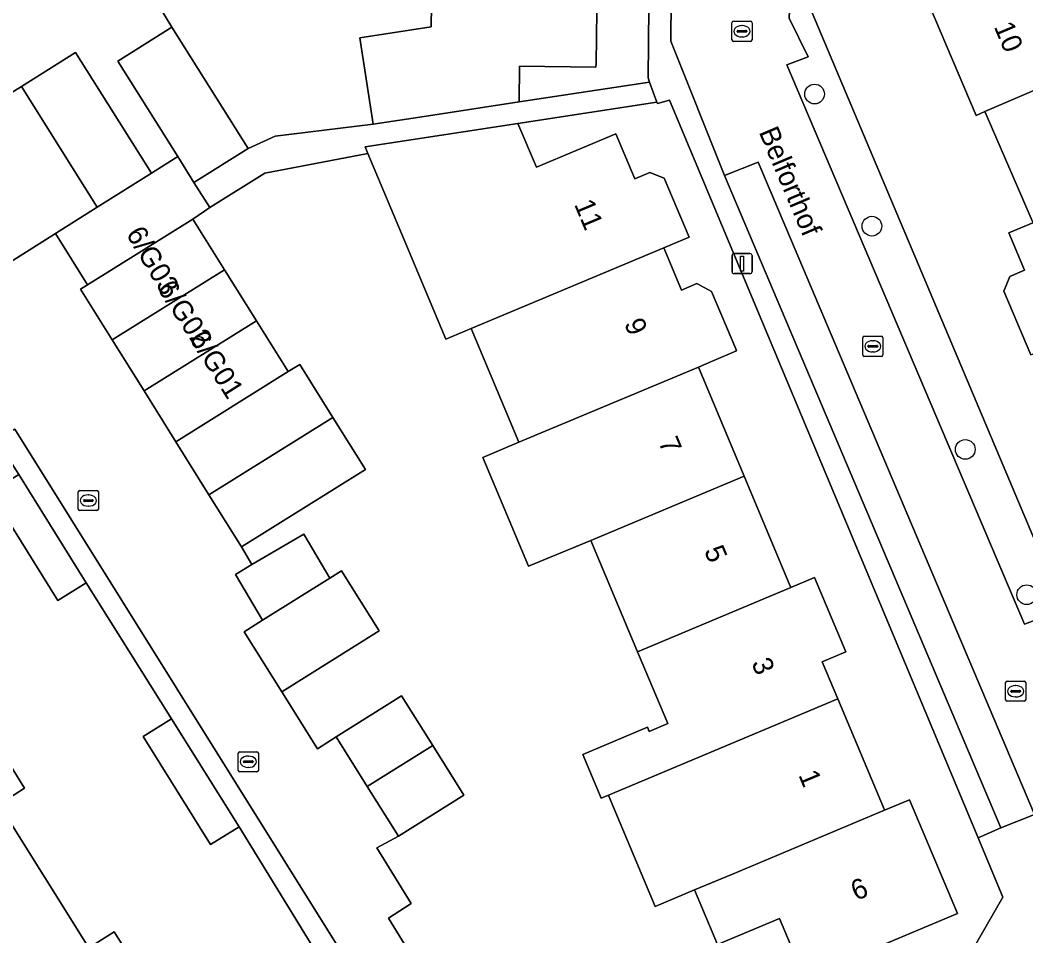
# Model space of a CAD drawing. Extents: x 157767 to 159172, y 387839 to 389425.
# Drawn here: x 158792.99 to 158842.93, y 388191.62 to 388237.1 of the extents above; entities that cross this region are included whole.
import ezdxf

# ---------------------------------------------------------------- set-up
doc = ezdxf.new("R2010")
doc.units = 0
for name, color, linetype in [('IMGEO_Boom', 7, 'Continuous'), ('IMGEO_Erf', 7, 'Continuous'), ('IMGEO_Kolk', 7, 'Continuous'), ('IMGEO_Lichtmast', 7, 'Continuous'), ('IMGEO_Openbare_ruimte_label', 7, 'Continuous'), ('IMGEO_Pand', 7, 'Continuous'), ('IMGEO_Pand_nummerreeks', 7, 'Continuous'), ('IMGEO_Parkeervlak_open', 7, 'Continuous'), ('IMGEO_Rijbaan_lokaal_open', 7, 'Continuous'), ('IMGEO_Voetpad_open', 7, 'Continuous')]:
    doc.layers.add(name, color=color, linetype=linetype)

msp = doc.modelspace()

# ---------------------------------------------------------------- linework, layer by layer
at = {"layer": 'IMGEO_Boom'}
for centre in [(158832.441, 388233.432), (158835.288, 388226.869), (158839.924, 388215.778), (158842.972, 388208.566)]:
    msp.add_circle(centre, 0.489, dxfattribs=at)
at = {"layer": 'IMGEO_Erf'}
for points in [[(158821.645, 388238.9), (158821.591, 388234.94), (158821.588, 388234.764), (158817.789, 388234.816), (158817.78, 388233.037), (158824.249, 388234.025), (158824.173, 388234.235), (158824.326, 388250)], [(158797.904, 388241.089), (158800.533, 388236.755), (158804.313, 388230.731), (158805.657, 388231.333), (158810.524, 388231.928), (158809.867, 388236.229), (158813.406, 388236.771), (158813.462, 388240.911)], [(158843.244, 388227.132), (158842.731, 388228.321), (158841.274, 388231.694), (158840.962, 388232.417), (158840.901, 388232.557), (158840.46, 388232.368), (158838.118, 388237.903)], [(158832.325, 388237.462), (158846.775, 388203.207)], [(158787.986, 388222.228), (158794.745, 388226.501), (158796.826, 388227.81), (158793.064, 388233.805), (158792.277, 388233.324)], [(158840.197, 388190.78), (158841.796, 388193.537), (158840.562, 388196.486), (158825.238, 388233.12), (158824.636, 388232.959), (158824.614, 388233.02), (158817.714, 388231.965), (158818.626, 388229.792), (158822.581, 388231.452), (158823.517, 388229.22), (158824.255, 388229.53), (158824.976, 388229.258), (158826.211, 388226.316), (158824.955, 388225.794), (158825.835, 388223.698), (158826.591, 388224.015), (158827.331, 388223.621), (158828.524, 388220.777), (158828.569, 388220.67), (158827.325, 388220.148), (158826.67, 388219.873), (158828.944, 388214.455), (158831.204, 388209.071), (158831.267, 388208.922), (158832.441, 388209.415), (158833.989, 388205.724), (158832.824, 388205.235), (158833.597, 388203.393), (158835.859, 388198.002), (158835.918, 388197.861), (158837.158, 388198.381), (158839.531, 388192.726), (158831.94, 388189.54), (158830.706, 388192.482), (158827.618, 388191.186), (158826.477, 388193.907), (158824.523, 388193.087), (158822.224, 388198.564), (158822.204, 388198.612), (158821.844, 388198.461), (158820.932, 388200.635), (158824.141, 388201.981), (158824.226, 388201.778), (158825.15, 388202.166), (158823.656, 388205.726), (158821.334, 388211.259), (158818.237, 388209.981), (158815.97, 388215.384), (158817.758, 388216.134), (158815.386, 388221.785), (158814.134, 388221.265), (158812.198, 388225.873), (158810.263, 388230.478), (158805.145, 388229.508), (158802.419, 388227.788), (158801.572, 388227.223), (158803.148, 388224.697), (158804.725, 388222.17), (158806.301, 388219.644), (158806.879, 388220.004), (158808.524, 388217.367), (158810.135, 388214.785), (158803.978, 388210.944), (158804.504, 388210.058), (158807.083, 388211.58), (158808.376, 388209.389), (158808.957, 388209.752), (158810.827, 388206.769), (158805.989, 388203.735), (158807.756, 388200.915), (158808.689, 388201.511), (158811.933, 388203.545), (158813.479, 388201.079), (158815.023, 388198.615), (158811.779, 388196.581), (158810.7, 388195.994), (158812.416, 388193.229), (158811.285, 388192.507), (158814.327, 388187.554)], [(158843.184, 388220.474), (158841.844, 388223.64), (158842.142, 388224.375), (158842.868, 388224.682), (158842.086, 388226.531), (158843.286, 388227.035)], [(158799.586, 388167.503), (158811.429, 388174.954), (158815.858, 388177.741), (158811.5, 388184.707), (158810.03, 388183.785), (158806.679, 388189.13), (158808.15, 388190.052), (158803.865, 388197.034), (158802.451, 388196.151), (158799.096, 388201.525), (158800.51, 388202.408), (158796.279, 388209.161), (158794.865, 388208.278), (158791.51, 388213.652), (158792.924, 388214.535), (158791.842, 388216.226), (158790.68, 388218.041), (158788.543, 388216.76), (158783.927, 388213.879), (158785.624, 388211.162), (158784.322, 388210.346), (158788.799, 388203.206), (158790.058, 388203.995)], [(158790.058, 388203.995), (158791.638, 388201.474), (158793.218, 388198.953), (158791.939, 388198.151), (158796.404, 388191.03), (158797.67, 388191.824), (158799.282, 388189.252)]]:
    msp.add_lwpolyline(points, dxfattribs=at)
at = {"layer": 'IMGEO_Kolk'}
for p, q in [((158828.335, 388236.122), (158828.335, 388236.974)), ((158828.41, 388237.048), (158829.262, 388237.048)), ((158828.823, 388236.828), (158828.848, 388236.828)), ((158829.336, 388236.974), (158829.336, 388236.122)), ((158828.594, 388236.542), (158828.594, 388236.554)), ((158829.032, 388236.505), (158828.634, 388236.505)), ((158828.637, 388236.591), (158829.035, 388236.591)), ((158828.846, 388236.268), (158828.821, 388236.268)), ((158829.078, 388236.554), (158829.078, 388236.542)), ((158829.262, 388236.048), (158828.41, 388236.048)), ((158834.833, 388220.476), (158834.833, 388221.328)), ((158834.908, 388221.402), (158835.76, 388221.402)), ((158835.834, 388221.328), (158835.834, 388220.476)), ((158835.092, 388220.896), (158835.092, 388220.908)), ((158835.53, 388220.859), (158835.132, 388220.859)), ((158835.135, 388220.945), (158835.533, 388220.945)), ((158835.321, 388221.182), (158835.346, 388221.182)), ((158835.576, 388220.908), (158835.576, 388220.896)), ((158835.76, 388220.402), (158834.908, 388220.402)), ((158835.344, 388220.622), (158835.319, 388220.622)), ((158795.881, 388212.816), (158795.881, 388213.668)), ((158795.956, 388213.742), (158796.808, 388213.742)), ((158796.183, 388213.285), (158796.581, 388213.285)), ((158796.369, 388213.522), (158796.394, 388213.522)), ((158796.882, 388213.668), (158796.882, 388212.816)), ((158796.14, 388213.236), (158796.14, 388213.248)), ((158796.578, 388213.199), (158796.18, 388213.199)), ((158796.392, 388212.962), (158796.367, 388212.962)), ((158796.624, 388213.248), (158796.624, 388213.236)), ((158796.808, 388212.742), (158795.956, 388212.742)), ((158841.924, 388203.345), (158841.924, 388204.197)), ((158841.999, 388204.271), (158842.851, 388204.271)), ((158842.226, 388203.814), (158842.624, 388203.814)), ((158842.412, 388204.051), (158842.437, 388204.051)), ((158842.925, 388204.197), (158842.925, 388203.345)), ((158842.183, 388203.765), (158842.183, 388203.777)), ((158842.621, 388203.728), (158842.223, 388203.728)), ((158842.435, 388203.491), (158842.41, 388203.491)), ((158842.667, 388203.777), (158842.667, 388203.765)), ((158842.851, 388203.271), (158841.999, 388203.271)), ((158803.823, 388199.842), (158803.823, 388200.694)), ((158803.898, 388200.768), (158804.75, 388200.768)), ((158804.125, 388200.311), (158804.523, 388200.311)), ((158804.311, 388200.548), (158804.336, 388200.548)), ((158804.824, 388200.694), (158804.824, 388199.842)), ((158804.082, 388200.262), (158804.082, 388200.274)), ((158804.52, 388200.225), (158804.122, 388200.225)), ((158804.334, 388199.988), (158804.309, 388199.988)), ((158804.566, 388200.274), (158804.566, 388200.262)), ((158804.75, 388199.768), (158803.898, 388199.768))]:
    msp.add_line(p, q, dxfattribs=at)
for points in [[(158828.335, 388236.122), (158828.335, 388236.974)], [(158828.41, 388237.048), (158829.262, 388237.048)], [(158829.336, 388236.974), (158829.336, 388236.122)], [(158829.262, 388236.048), (158828.41, 388236.048)], [(158834.833, 388220.476), (158834.833, 388221.328)], [(158834.908, 388221.402), (158835.76, 388221.402)], [(158835.834, 388221.328), (158835.834, 388220.476)], [(158835.76, 388220.402), (158834.908, 388220.402)], [(158795.881, 388212.816), (158795.881, 388213.668)], [(158795.956, 388213.742), (158796.808, 388213.742)], [(158796.882, 388213.668), (158796.882, 388212.816)], [(158796.808, 388212.742), (158795.956, 388212.742)], [(158841.924, 388203.345), (158841.924, 388204.197)], [(158841.999, 388204.271), (158842.851, 388204.271)], [(158842.925, 388204.197), (158842.925, 388203.345)], [(158842.851, 388203.271), (158841.999, 388203.271)], [(158803.823, 388199.842), (158803.823, 388200.694)], [(158803.898, 388200.768), (158804.75, 388200.768)], [(158804.824, 388200.694), (158804.824, 388199.842)], [(158804.75, 388199.768), (158803.898, 388199.768)]]:
    msp.add_lwpolyline(points, dxfattribs=at)
for centre, radius, start, end in [((158828.412, 388236.972), 0.0765, 91.552, 178.448), ((158828.412, 388236.972), 0.0765, 91.552, 178.448), ((158829.26, 388236.972), 0.0765, 1.552, 88.448), ((158829.26, 388236.972), 0.0765, 1.552, 88.448), ((158828.634, 388236.551), 0.0403, 85.8775, 175.7526), ((158828.631, 388236.541), 0.0366, 178.938, 274.7102), ((158829.035, 388236.548), 0.043, 264.8664, 352.4533), ((158829.039, 388236.553), 0.0386, 1.7309, 96.639), ((158828.412, 388236.124), 0.0765, 181.552, 268.448), ((158828.412, 388236.124), 0.0765, 181.552, 268.448), ((158829.26, 388236.124), 0.0765, 271.552, 358.448), ((158829.26, 388236.124), 0.0765, 271.552, 358.448), ((158834.91, 388221.326), 0.0765, 91.552, 178.448), ((158834.91, 388221.326), 0.0765, 91.552, 178.448), ((158835.758, 388221.326), 0.0765, 1.552, 88.448), ((158835.758, 388221.326), 0.0765, 1.552, 88.448), ((158835.132, 388220.905), 0.0403, 85.8775, 175.7526), ((158835.129, 388220.895), 0.0366, 178.938, 274.7102), ((158835.533, 388220.902), 0.043, 264.8664, 352.4533), ((158835.537, 388220.907), 0.0386, 1.7309, 96.639), ((158834.91, 388220.478), 0.0765, 181.552, 268.448), ((158834.91, 388220.478), 0.0765, 181.552, 268.448), ((158835.758, 388220.478), 0.0765, 271.552, 358.448), ((158835.758, 388220.478), 0.0765, 271.552, 358.448), ((158795.958, 388213.666), 0.0765, 91.552, 178.448), ((158795.958, 388213.666), 0.0765, 91.552, 178.448), ((158796.18, 388213.245), 0.0403, 85.8775, 175.7526), ((158796.585, 388213.247), 0.0386, 1.7309, 96.639), ((158796.806, 388213.666), 0.0765, 1.552, 88.448), ((158796.806, 388213.666), 0.0765, 1.552, 88.448), ((158795.958, 388212.818), 0.0765, 181.552, 268.448), ((158795.958, 388212.818), 0.0765, 181.552, 268.448), ((158796.177, 388213.235), 0.0366, 178.938, 274.7102), ((158796.581, 388213.242), 0.043, 264.8664, 352.4533), ((158796.806, 388212.818), 0.0765, 271.552, 358.448), ((158796.806, 388212.818), 0.0765, 271.552, 358.448), ((158842.001, 388204.195), 0.0765, 91.552, 178.448), ((158842.001, 388204.195), 0.0765, 91.552, 178.448), ((158842.223, 388203.774), 0.0403, 85.8775, 175.7526), ((158842.628, 388203.776), 0.0386, 1.7309, 96.639), ((158842.849, 388204.195), 0.0765, 1.552, 88.448), ((158842.849, 388204.195), 0.0765, 1.552, 88.448), ((158842.001, 388203.347), 0.0765, 181.552, 268.448), ((158842.001, 388203.347), 0.0765, 181.552, 268.448), ((158842.22, 388203.764), 0.0366, 178.938, 274.7102), ((158842.624, 388203.771), 0.043, 264.8664, 352.4533), ((158842.849, 388203.347), 0.0765, 271.552, 358.448), ((158842.849, 388203.347), 0.0765, 271.552, 358.448), ((158803.9, 388200.692), 0.0765, 91.552, 178.448), ((158803.9, 388200.692), 0.0765, 91.552, 178.448), ((158804.122, 388200.271), 0.0403, 85.8775, 175.7526), ((158804.527, 388200.273), 0.0386, 1.7309, 96.639), ((158804.748, 388200.692), 0.0765, 1.552, 88.448), ((158804.748, 388200.692), 0.0765, 1.552, 88.448), ((158803.9, 388199.844), 0.0765, 181.552, 268.448), ((158803.9, 388199.844), 0.0765, 181.552, 268.448), ((158804.119, 388200.261), 0.0366, 178.938, 274.7102), ((158804.523, 388200.268), 0.043, 264.8664, 352.4533), ((158804.748, 388199.844), 0.0765, 271.552, 358.448), ((158804.748, 388199.844), 0.0765, 271.552, 358.448)]:
    msp.add_arc(centre, radius, start, end, dxfattribs=at)
for centre, major_axis, ratio, start_param, end_param in [((158828.822, 388236.548), (-0.387, 0.002), 0.722429, 4.712389, 7.853982), ((158828.847, 388236.548), (-0.39, 0.002), 0.717154, 1.570796, 4.712389), ((158835.32, 388220.902), (-0.387, 0.002), 0.722429, 4.712389, 7.853982), ((158835.345, 388220.902), (-0.39, 0.002), 0.717154, 1.570796, 4.712389), ((158796.368, 388213.242), (-0.387, 0.002), 0.722429, 4.712389, 7.853982), ((158796.393, 388213.242), (-0.39, 0.002), 0.717154, 1.570796, 4.712389), ((158842.411, 388203.771), (-0.387, 0.002), 0.722429, 4.712389, 7.853982), ((158842.436, 388203.771), (-0.39, 0.002), 0.717154, 1.570796, 4.712389), ((158804.31, 388200.268), (-0.387, 0.002), 0.722429, 4.712389, 7.853982), ((158804.335, 388200.268), (-0.39, 0.002), 0.717154, 1.570796, 4.712389)]:
    msp.add_ellipse(centre, major_axis=major_axis, ratio=ratio, start_param=start_param, end_param=end_param, dxfattribs=at)
at = {"layer": 'IMGEO_Lichtmast'}
for p, q in [((158828.344, 388224.61), (158828.344, 388225.41)), ((158828.344, 388225.41), (158828.344, 388224.61)), ((158828.444, 388225.51), (158829.234, 388225.51)), ((158829.234, 388225.51), (158828.444, 388225.51)), ((158829.334, 388225.41), (158829.334, 388224.61)), ((158829.334, 388224.61), (158829.334, 388225.41)), ((158829.234, 388224.51), (158828.444, 388224.51)), ((158828.444, 388224.51), (158829.234, 388224.51))]:
    msp.add_line(p, q, dxfattribs=at)
msp.add_lwpolyline([(158828.764, 388225.385), (158828.914, 388225.385), (158828.914, 388224.635), (158828.764, 388224.635), (158828.764, 388225.385)], dxfattribs=at)
for centre, start, end in [((158828.444, 388225.41), 90, 180), ((158828.444, 388225.41), 90, 180), ((158829.234, 388225.41), 0, 90), ((158829.234, 388225.41), 360, 90), ((158828.444, 388224.61), 180, 270), ((158828.444, 388224.61), 180, 270), ((158829.234, 388224.61), 270, 0), ((158829.234, 388224.61), 270, 0)]:
    msp.add_arc(centre, 0.1, start, end, dxfattribs=at)
at = {"layer": 'IMGEO_Pand'}
for points in [[(158813.462, 388240.911), (158813.406, 388236.771), (158809.867, 388236.229), (158810.524, 388231.928), (158812.838, 388232.282), (158817.78, 388233.037), (158817.789, 388234.816), (158821.588, 388234.764), (158821.591, 388234.94), (158821.645, 388238.9), (158821.669, 388240.799)], [(158845.767, 388241.119), (158839.612, 388238.531), (158838.118, 388237.903), (158840.46, 388232.368), (158840.901, 388232.557), (158848.085, 388235.64), (158846.298, 388239.863), (158845.839, 388240.948)], [(158800.533, 388236.755), (158797.846, 388235.069), (158800.825, 388230.321), (158801.626, 388229.045), (158804.313, 388230.731)], [(158848.085, 388235.64), (158840.901, 388232.557), (158840.962, 388232.417), (158841.274, 388231.694), (158842.731, 388228.321), (158843.244, 388227.132), (158843.286, 388227.035), (158851.865, 388230.643), (158853.14, 388231.179), (158850.772, 388236.777)], [(158799.513, 388229.497), (158795.751, 388235.492), (158793.064, 388233.805), (158796.826, 388227.81)], [(158824.976, 388229.258), (158824.255, 388229.53), (158823.517, 388229.22), (158822.581, 388231.452), (158818.626, 388229.792), (158817.714, 388231.965), (158810.126, 388230.805), (158810.263, 388230.478), (158812.198, 388225.873), (158814.134, 388221.265), (158815.386, 388221.785), (158824.955, 388225.794), (158826.211, 388226.316)], [(158851.865, 388230.643), (158843.286, 388227.035), (158842.086, 388226.531), (158842.868, 388224.682), (158842.142, 388224.375), (158841.844, 388223.64), (158843.184, 388220.474), (158851.996, 388224.179), (158850.708, 388227.222), (158852.916, 388228.157), (158852.159, 388229.947), (158851.927, 388230.496)], [(158803.148, 388224.697), (158801.572, 388227.223), (158796.333, 388223.955), (158795.993, 388223.743), (158797.57, 388221.216)], [(158826.67, 388219.873), (158827.325, 388220.148), (158828.569, 388220.67), (158828.524, 388220.777), (158827.331, 388223.621), (158826.591, 388224.015), (158825.835, 388223.698), (158824.955, 388225.794), (158815.386, 388221.785), (158817.758, 388216.134)], [(158799.146, 388218.689), (158804.725, 388222.17), (158803.148, 388224.697), (158797.57, 388221.216)], [(158799.146, 388218.689), (158800.722, 388216.164), (158806.301, 388219.644), (158804.725, 388222.17)], [(158808.524, 388217.367), (158806.879, 388220.004), (158806.301, 388219.644), (158800.722, 388216.164), (158802.367, 388213.527)], [(158826.67, 388219.873), (158817.758, 388216.134), (158815.97, 388215.384), (158818.237, 388209.981), (158821.334, 388211.259), (158828.944, 388214.455)], [(158808.524, 388217.367), (158802.367, 388213.527), (158803.978, 388210.944), (158810.135, 388214.785)], [(158796.279, 388209.161), (158792.924, 388214.535), (158791.51, 388213.652), (158794.865, 388208.278)], [(158828.944, 388214.455), (158821.334, 388211.259), (158823.656, 388205.726), (158831.267, 388208.922), (158831.204, 388209.071)], [(158808.376, 388209.389), (158807.083, 388211.58), (158804.504, 388210.058), (158803.687, 388209.576), (158805.034, 388207.293)], [(158808.376, 388209.389), (158805.034, 388207.293), (158804.119, 388206.719), (158805.989, 388203.735), (158810.827, 388206.769), (158808.957, 388209.752)], [(158832.824, 388205.235), (158833.989, 388205.724), (158832.441, 388209.415), (158831.267, 388208.922), (158823.656, 388205.726), (158825.15, 388202.166), (158824.226, 388201.778), (158824.141, 388201.981), (158820.932, 388200.635), (158821.844, 388198.461), (158822.204, 388198.612), (158833.597, 388203.393)], [(158811.933, 388203.545), (158808.689, 388201.511), (158810.234, 388199.046), (158813.479, 388201.079)], [(158835.918, 388197.861), (158835.859, 388198.002), (158833.597, 388203.393), (158822.204, 388198.612), (158822.224, 388198.564), (158824.523, 388193.087), (158826.477, 388193.907), (158828.371, 388194.693)], [(158800.51, 388202.408), (158799.096, 388201.525), (158802.451, 388196.151), (158803.865, 388197.034)], [(158799.282, 388189.252), (158797.67, 388191.824), (158796.404, 388191.03), (158791.939, 388198.151), (158793.218, 388198.953), (158791.638, 388201.474), (158782.061, 388195.472), (158785.331, 388190.257), (158785.916, 388190.624), (158786.995, 388188.903), (158786.443, 388188.557), (158789.753, 388183.278)], [(158813.479, 388201.079), (158810.234, 388199.046), (158811.779, 388196.581), (158815.023, 388198.615)], [(158837.158, 388198.381), (158835.918, 388197.861), (158828.371, 388194.693), (158826.477, 388193.907), (158827.618, 388191.186), (158830.706, 388192.482), (158831.94, 388189.54), (158839.531, 388192.726)]]:
    msp.add_lwpolyline(points, close=True, dxfattribs=at)
at = {"layer": 'IMGEO_Parkeervlak_open'}
msp.add_lwpolyline([(158827.976, 388229.382), (158841.694, 388196.988), (158843.355, 388197.648), (158829.635, 388230.049)], close=True, dxfattribs=at)
at = {"layer": 'IMGEO_Rijbaan_lokaal_open'}
for points in [[(158815.945, 388297.241), (158824.936, 388275.886), (158823.789, 388275.362), (158825.672, 388271.166), (158825.607, 388267.947), (158826.676, 388267.862), (158826.514, 388261.004), (158827.412, 388260.932), (158827.269, 388250), (158827.114, 388238.074), (158825.316, 388238.149), (158825.297, 388236.05), (158827.976, 388229.382), (158829.635, 388230.049), (158843.355, 388197.648)], [(158843.706, 388207.413), (158842.862, 388207.094), (158831.06, 388234.88), (158832.116, 388235.285), (158831.182, 388237.198), (158831.273, 388239.517), (158830.433, 388239.528), (158830.547, 388250), (158830.557, 388250.967), (158831.507, 388250.964), (158831.622, 388259.452), (158836.578, 388261.574), (158836.328, 388262.158), (158837.527, 388262.671), (158836.187, 388265.826), (158835.689, 388265.616), (158834.676, 388268.017), (158833.158, 388267.39), (158826.249, 388283.765), (158827.755, 388284.417), (158827.159, 388285.798), (158826.358, 388285.451), (158824.095, 388290.678)], [(158792.277, 388233.324), (158793.064, 388233.805), (158795.751, 388235.492), (158799.513, 388229.497), (158800.825, 388230.321), (158797.846, 388235.069), (158800.533, 388236.755), (158797.904, 388241.089), (158797.916, 388243.851), (158797.022, 388243.843), (158797.036, 388247.092), (158794.156, 388247.106), (158794.17, 388250), (158793.162, 388250.084), (158793.176, 388253.156), (158790.918, 388253.166)], [(158814.327, 388187.554), (158811.285, 388192.507), (158812.416, 388193.229), (158810.7, 388195.994), (158811.779, 388196.581), (158810.234, 388199.046), (158808.689, 388201.511), (158807.756, 388200.915), (158805.989, 388203.735), (158804.119, 388206.719), (158805.034, 388207.293), (158803.687, 388209.576), (158804.504, 388210.058), (158803.978, 388210.944), (158802.367, 388213.527), (158800.722, 388216.164), (158799.146, 388218.689), (158797.57, 388221.216), (158795.993, 388223.743), (158796.333, 388223.955), (158794.745, 388226.501), (158787.986, 388222.228)], [(158792.727, 388216.793), (158816.757, 388178.304)]]:
    msp.add_lwpolyline(points, dxfattribs=at)
msp.add_lwpolyline([(158794.745, 388226.501), (158796.333, 388223.955), (158801.572, 388227.223), (158802.419, 388227.788), (158801.626, 388229.045), (158800.825, 388230.321), (158799.513, 388229.497), (158796.826, 388227.81)], close=True, dxfattribs=at)
at = {"layer": 'IMGEO_Voetpad_open'}
for points in [[(158809.756, 388306.027), (158824.528, 388270.842), (158824.326, 388250), (158824.173, 388234.235), (158824.249, 388234.025), (158824.614, 388233.02), (158824.636, 388232.959), (158825.238, 388233.12), (158840.562, 388196.486), (158841.694, 388196.988), (158827.976, 388229.382), (158825.297, 388236.05), (158825.316, 388238.149), (158825.471, 388250), (158825.615, 388261.076), (158826.514, 388261.004), (158826.676, 388267.862), (158825.607, 388267.947), (158825.672, 388271.166), (158823.789, 388275.362), (158824.936, 388275.886), (158815.945, 388297.241)], [(158851.944, 388266.878), (158837.013, 388260.559), (158836.578, 388261.574), (158831.622, 388259.452), (158831.507, 388250.964), (158830.557, 388250.967), (158830.547, 388250), (158830.433, 388239.528), (158831.273, 388239.517), (158831.182, 388237.198), (158832.116, 388235.285), (158831.06, 388234.88), (158842.862, 388207.094), (158843.706, 388207.413)], [(158846.775, 388203.207), (158832.325, 388237.462), (158832.488, 388250), (158832.586, 388257.569), (158836.982, 388259.422), (158844.368, 388262.535)], [(158847.734, 388197.451), (158847.98, 388197.555), (158847.295, 388199.213), (158843.355, 388197.648), (158841.694, 388196.988), (158840.562, 388196.486), (158841.796, 388193.537), (158840.197, 388190.78), (158837.148, 388189.488), (158829.082, 388186.069), (158825.064, 388183.503), (158816.757, 388178.304), (158815.858, 388177.741), (158811.429, 388174.954), (158799.586, 388167.503)]]:
    msp.add_lwpolyline(points, dxfattribs=at)
for points in [[(158810.126, 388230.805), (158817.714, 388231.965), (158824.614, 388233.02), (158824.249, 388234.025), (158817.78, 388233.037), (158812.838, 388232.282), (158810.524, 388231.928), (158805.657, 388231.333), (158804.313, 388230.731), (158801.626, 388229.045), (158802.419, 388227.788), (158805.145, 388229.508), (158810.263, 388230.478)], [(158792.727, 388216.793), (158791.842, 388216.226), (158792.924, 388214.535), (158796.279, 388209.161), (158800.51, 388202.408), (158803.865, 388197.034), (158808.15, 388190.052), (158811.5, 388184.707), (158815.858, 388177.741), (158816.757, 388178.304)]]:
    msp.add_lwpolyline(points, close=True, dxfattribs=at)

# ---------------------------------------------------------------- texts
at = {"layer": 'IMGEO_Openbare_ruimte_label'}
msp.add_text('Belforthof', height=1, rotation=292.9504, dxfattribs=at).set_placement((158829.66, 388231.548))
at = {"layer": 'IMGEO_Pand_nummerreeks'}
for s, rotation, p in [('10', 292.9353, (158841.331, 388236.779)), ('11', 292.7691, (158820.49, 388227.958)), ('6/G03', 300.7128, (158798.23, 388226.485)), ('6/G02', 302.981, (158799.775, 388223.78)), ('9', 292.7665, (158822.972, 388222.043)), ('6/G01', 302.2756, (158801.367, 388221.288)), ('7', 292.7696, (158824.673, 388216.156)), ('5', 292.7691, (158826.94, 388210.756)), ('3', 292.7634, (158829.29, 388205.179)), ('1', 292.7634, (158831.626, 388199.612)), ('6', 22.7693, (158834.506, 388193.35))]:
    msp.add_text(s, height=1, rotation=rotation, dxfattribs=at).set_placement(p)

doc.saveas('drawing.dxf')
